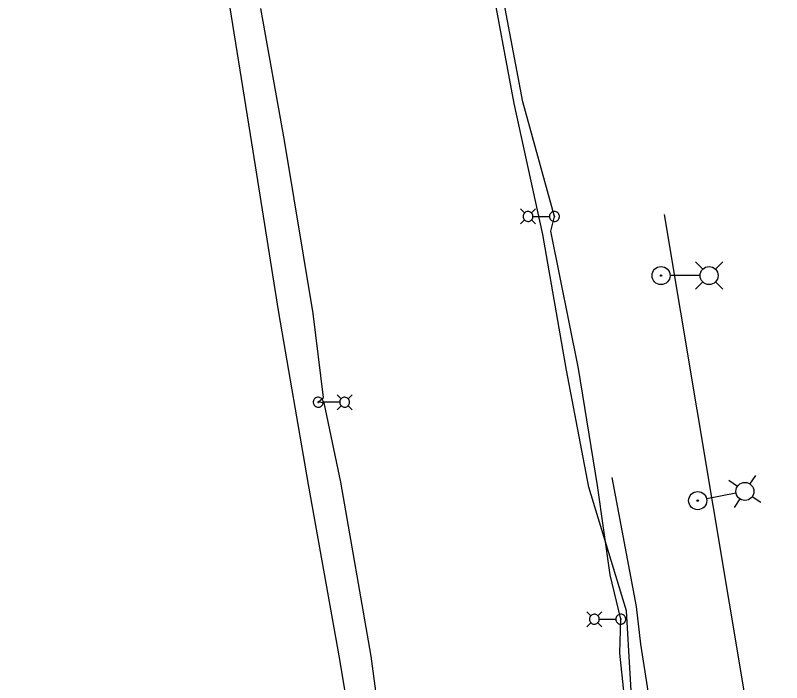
# Model space of a CAD drawing. Extents: x 596028 to 606371, y 330010 to 403088.
# Drawn here: x 604536.2 to 604872.4, y 336317.8 to 336610.4 of the extents above; entities that cross this region are included whole.
import ezdxf

# ---------------------------------------------------------------- set-up
doc = ezdxf.new("R2010")
doc.units = 0
for name, color, linetype in [('E_FTMS_Conduit', 7, 'Continuous'), ('E_LTG', 7, 'Continuous'), ('E_LTG_CID', 7, 'Continuous'), ('E_UTL_FO_UG_QWEST', 7, 'Continuous'), ('E_UTL_G_UG', 7, 'Continuous')]:
    doc.layers.add(name, color=color, linetype=linetype)

msp = doc.modelspace()

# ---------------------------------------------------------------- linework, layer by layer
at = {"layer": 'E_FTMS_Conduit'}
for points in [[(604850.5, 336077.62), (604849.76, 336079.84), (604845.07, 336126.86), (604835.92, 336169.53), (604823.85, 336210.31), (604814.33, 336244.56), (604807.54, 336294.32), (604804.4, 336349.36), (604787.77, 336403.56), (604778.06, 336454.77), (604767.68, 336514.34), (604755.05, 336571.74), (604744.37, 336629.18), (604737.87, 336681.73), (604730.03, 336734.18), (604701.87, 336906.78), (604692.35, 336962.82), (604682.52, 337020.66), (604676.08, 337061.02), (604667.84, 337117.16), (604657.46, 337177.3), (604649.41, 337237.66), (604641.55, 337295.97)], [(604797.9, 336407.83), (604808.53, 336351.26), (604810.53, 336334.75), (604818.29, 336285.22)]]:
    msp.add_lwpolyline(points, dxfattribs=at)
at = {"layer": 'E_LTG'}
for points in [[(604759.6, 336523.74), (604757.83, 336525.51)], [(604762.65, 336523.74), (604764.43, 336525.51)], [(604758.95, 336522.21), (604758.99, 336521.8), (604759.11, 336521.41), (604759.3, 336521.04), (604759.55, 336520.71), (604759.87, 336520.44), (604760.22, 336520.23), (604760.62, 336520.1), (604761.02, 336520.04), (604761.44, 336520.06), (604761.84, 336520.16), (604762.22, 336520.33), (604762.55, 336520.57), (604762.84, 336520.87), (604763.06, 336521.22), (604763.22, 336521.6), (604763.29, 336522.01), (604763.29, 336522.42), (604763.22, 336522.83), (604763.06, 336523.21), (604762.84, 336523.56), (604762.55, 336523.86), (604762.22, 336524.1), (604761.84, 336524.27), (604761.44, 336524.37), (604761.02, 336524.39), (604760.62, 336524.33), (604760.22, 336524.19), (604759.87, 336523.99), (604759.55, 336523.72), (604759.3, 336523.39), (604759.11, 336523.02), (604758.99, 336522.63), (604758.95, 336522.21)], [(604763.34, 336522.21), (604770.52, 336522.21)], [(604770.56, 336522.21), (604770.6, 336521.8), (604770.71, 336521.41), (604770.9, 336521.04), (604771.16, 336520.71), (604771.47, 336520.44), (604771.83, 336520.23), (604772.22, 336520.1), (604772.63, 336520.04), (604773.04, 336520.06), (604773.44, 336520.16), (604773.82, 336520.33), (604774.16, 336520.57), (604774.44, 336520.87), (604774.67, 336521.22), (604774.82, 336521.6), (604774.9, 336522.01), (604774.9, 336522.42), (604774.82, 336522.83), (604774.67, 336523.21), (604774.44, 336523.56), (604774.16, 336523.86), (604773.82, 336524.1), (604773.44, 336524.27), (604773.04, 336524.37), (604772.63, 336524.39), (604772.22, 336524.33), (604771.83, 336524.19), (604771.47, 336523.99), (604771.16, 336523.72), (604770.9, 336523.39), (604770.71, 336523.02), (604770.6, 336522.63), (604770.56, 336522.21)], [(604772.56, 336522.21), (604772.57, 336522.18), (604772.58, 336522.15), (604772.59, 336522.12), (604772.61, 336522.1), (604772.63, 336522.08), (604772.66, 336522.06), (604772.69, 336522.05), (604772.72, 336522.05), (604772.76, 336522.05), (604772.79, 336522.06), (604772.81, 336522.07), (604772.84, 336522.09), (604772.86, 336522.11), (604772.88, 336522.14), (604772.89, 336522.17), (604772.9, 336522.2), (604772.9, 336522.23), (604772.89, 336522.26), (604772.88, 336522.29), (604772.86, 336522.32), (604772.84, 336522.34), (604772.81, 336522.36), (604772.79, 336522.37), (604772.76, 336522.38), (604772.72, 336522.38), (604772.69, 336522.38), (604772.66, 336522.37), (604772.63, 336522.35), (604772.61, 336522.33), (604772.59, 336522.3), (604772.58, 336522.28), (604772.57, 336522.25), (604772.56, 336522.21)], [(604759.6, 336520.69), (604757.83, 336518.91)], [(604762.65, 336520.69), (604764.43, 336518.91)], [(604837.83, 336499.09), (604834.6, 336502.32)], [(604843.37, 336499.09), (604846.6, 336502.32)], [(604836.58, 336496.32), (604823.52, 336496.32)], [(604837.83, 336493.55), (604834.6, 336490.32)], [(604843.37, 336493.55), (604846.6, 336490.32)], [(604671.27, 336440.78), (604671.23, 336441.19), (604671.11, 336441.59), (604670.92, 336441.95), (604670.66, 336442.28), (604670.35, 336442.55), (604669.99, 336442.76), (604669.6, 336442.89), (604669.19, 336442.95), (604668.78, 336442.93), (604668.38, 336442.83), (604668, 336442.66), (604667.66, 336442.42), (604667.38, 336442.12), (604667.16, 336441.77), (604667, 336441.39), (604666.92, 336440.98), (604666.92, 336440.57), (604667, 336440.17), (604667.16, 336439.78), (604667.38, 336439.43), (604667.66, 336439.13), (604668, 336438.89), (604668.38, 336438.72), (604668.78, 336438.62), (604669.19, 336438.6), (604669.6, 336438.66), (604669.99, 336438.8), (604670.35, 336439.01), (604670.66, 336439.28), (604670.92, 336439.6), (604671.11, 336439.97), (604671.23, 336440.37), (604671.27, 336440.78)], [(604679.17, 336442.3), (604677.39, 336444.08)], [(604682.87, 336440.78), (604682.83, 336441.19), (604682.71, 336441.59), (604682.52, 336441.95), (604682.27, 336442.28), (604681.95, 336442.55), (604681.6, 336442.76), (604681.21, 336442.89), (604680.8, 336442.95), (604680.38, 336442.93), (604679.98, 336442.83), (604679.61, 336442.66), (604679.27, 336442.42), (604678.98, 336442.12), (604678.76, 336441.77), (604678.61, 336441.39), (604678.53, 336440.98), (604678.53, 336440.57), (604678.61, 336440.17), (604678.76, 336439.78), (604678.98, 336439.43), (604679.27, 336439.13), (604679.61, 336438.89), (604679.98, 336438.72), (604680.38, 336438.62), (604680.8, 336438.6), (604681.21, 336438.66), (604681.6, 336438.8), (604681.95, 336439.01), (604682.27, 336439.28), (604682.52, 336439.6), (604682.71, 336439.97), (604682.83, 336440.37), (604682.87, 336440.78)], [(604682.22, 336442.3), (604683.99, 336444.08)], [(604669.26, 336440.78), (604669.25, 336440.81), (604669.24, 336440.84), (604669.23, 336440.87), (604669.21, 336440.89), (604669.19, 336440.91), (604669.16, 336440.93), (604669.13, 336440.94), (604669.1, 336440.94), (604669.07, 336440.94), (604669.04, 336440.94), (604669.01, 336440.92), (604668.98, 336440.9), (604668.96, 336440.88), (604668.94, 336440.85), (604668.93, 336440.82), (604668.92, 336440.79), (604668.92, 336440.76), (604668.93, 336440.73), (604668.94, 336440.7), (604668.96, 336440.68), (604668.98, 336440.65), (604669.01, 336440.63), (604669.04, 336440.62), (604669.07, 336440.61), (604669.1, 336440.61), (604669.13, 336440.62), (604669.16, 336440.63), (604669.19, 336440.64), (604669.21, 336440.66), (604669.23, 336440.69), (604669.24, 336440.72), (604669.25, 336440.75), (604669.26, 336440.78)], [(604678.48, 336440.78), (604671.3, 336440.78)], [(604679.17, 336439.26), (604677.39, 336437.48)], [(604682.22, 336439.26), (604683.99, 336437.48)], [(604858.48, 336404.9), (604861.04, 336408.69)], [(604853.04, 336403.85), (604849.26, 336406.4)], [(604852.34, 336400.89), (604839.53, 336398.4)], [(604854.1, 336398.41), (604851.54, 336394.62)], [(604859.54, 336399.46), (604863.32, 336396.91)], [(604788.72, 336347.17), (604786.95, 336348.95)], [(604788.07, 336345.65), (604788.11, 336345.24), (604788.23, 336344.84), (604788.42, 336344.47), (604788.67, 336344.15), (604788.98, 336343.88), (604789.34, 336343.67), (604789.73, 336343.53), (604790.14, 336343.47), (604790.56, 336343.49), (604790.96, 336343.59), (604791.33, 336343.76), (604791.67, 336344), (604791.96, 336344.3), (604792.18, 336344.65), (604792.33, 336345.03), (604792.41, 336345.44), (604792.41, 336345.85), (604792.33, 336346.26), (604792.18, 336346.64), (604791.96, 336346.99), (604791.67, 336347.29), (604791.33, 336347.53), (604790.96, 336347.7), (604790.56, 336347.8), (604790.14, 336347.82), (604789.73, 336347.76), (604789.34, 336347.63), (604788.98, 336347.42), (604788.67, 336347.15), (604788.42, 336346.82), (604788.23, 336346.46), (604788.11, 336346.06), (604788.07, 336345.65)], [(604791.77, 336347.17), (604793.55, 336348.95)], [(604799.67, 336345.65), (604799.71, 336345.24), (604799.83, 336344.84), (604800.02, 336344.47), (604800.28, 336344.15), (604800.59, 336343.88), (604800.95, 336343.67), (604801.34, 336343.53), (604801.75, 336343.47), (604802.16, 336343.49), (604802.56, 336343.59), (604802.94, 336343.76), (604803.28, 336344), (604803.56, 336344.3), (604803.78, 336344.65), (604803.94, 336345.03), (604804.02, 336345.44), (604804.02, 336345.85), (604803.94, 336346.26), (604803.78, 336346.64), (604803.56, 336346.99), (604803.28, 336347.29), (604802.94, 336347.53), (604802.56, 336347.7), (604802.16, 336347.8), (604801.75, 336347.82), (604801.34, 336347.76), (604800.95, 336347.63), (604800.59, 336347.42), (604800.28, 336347.15), (604800.02, 336346.82), (604799.83, 336346.46), (604799.71, 336346.06), (604799.67, 336345.65)], [(604788.72, 336344.12), (604786.95, 336342.35)], [(604791.77, 336344.12), (604793.55, 336342.35)], [(604792.46, 336345.65), (604799.64, 336345.65)], [(604801.68, 336345.65), (604801.69, 336345.62), (604801.7, 336345.59), (604801.71, 336345.56), (604801.73, 336345.53), (604801.75, 336345.51), (604801.78, 336345.5), (604801.81, 336345.49), (604801.84, 336345.48), (604801.87, 336345.48), (604801.9, 336345.49), (604801.93, 336345.5), (604801.96, 336345.52), (604801.98, 336345.54), (604802, 336345.57), (604802.01, 336345.6), (604802.02, 336345.63), (604802.02, 336345.66), (604802.01, 336345.69), (604802, 336345.72), (604801.98, 336345.75), (604801.96, 336345.77), (604801.93, 336345.79), (604801.9, 336345.8), (604801.87, 336345.81), (604801.84, 336345.81), (604801.81, 336345.81), (604801.78, 336345.8), (604801.75, 336345.78), (604801.73, 336345.76), (604801.71, 336345.74), (604801.7, 336345.71), (604801.69, 336345.68), (604801.68, 336345.65)]]:
    msp.add_lwpolyline(points, dxfattribs=at)
for centre, radius in [((604819.5, 336496.32), 3.96), ((604840.6, 336496.32), 3.96), ((604819.5, 336496.32), 0.303), ((604856.29, 336401.65), 3.96), ((604835.58, 336397.63), 3.96), ((604835.58, 336397.63), 0.303)]:
    msp.add_circle(centre, radius, dxfattribs=at)
at = {"layer": 'E_LTG_CID'}
for points in [[(604860.11, 335989.96), (604854.33, 336036.59), (604844.7, 336089.4), (604837.8, 336125.66), (604831.82, 336168.35), (604825.46, 336191.21), (604817.98, 336220.94), (604807.08, 336276.87), (604801.41, 336330.83), (604801.85, 336345.65), (604797.14, 336365.04), (604791.67, 336404.29), (604783.31, 336455.52), (604771.22, 336515.74), (604772.73, 336522.21), (604758.88, 336572.41), (604748.05, 336629.75)], [(604774.25, 335835.23), (604767.31, 335879.89), (604757.37, 335915.43), (604754.96, 335952.57), (604741.97, 336023.81), (604738.31, 336039.42), (604736.98, 336059.55), (604725.78, 336098.43), (604729.26, 336099.72), (604729.07, 336107.31), (604715.78, 336182.17), (604702.58, 336256.41), (604700.19, 336268.42), (604697.28, 336268.75), (604700.18, 336270.36), (604692.32, 336329.51), (604678.95, 336405.71), (604671.73, 336440.44), (604669.09, 336440.78), (604671.37, 336442.9), (604666.86, 336479.67), (604654.36, 336555.45), (604643.97, 336613.3)]]:
    msp.add_lwpolyline(points, dxfattribs=at)
at = {"layer": 'E_UTL_FO_UG_QWEST'}
msp.add_lwpolyline([(604764.64, 335825.63), (604754.97, 335878.92), (604751.95, 335896.96), (604749.11, 335915.96), (604739.53, 335966.31), (604727.68, 336038.53), (604715.74, 336106.65), (604703.91, 336181.91), (604690.54, 336255.88), (604678.58, 336327.99), (604664.78, 336404.76), (604651.78, 336480.07), (604639.96, 336554.44), (604628.34, 336626.54), (604615.77, 336699.8), (604611.3, 336722.29), (604607.39, 336749.34), (604597.4, 336819.21), (604583.07, 336892.17), (604574.68, 336963.66), (604563.59, 337039.69), (604549.05, 337114), (604536.54, 337190.93), (604536.2, 337193.87)], dxfattribs=at)
at = {"layer": 'E_UTL_G_UG'}
msp.add_line((604872.43, 336215.44), (604821.03, 336523.09), dxfattribs=at)

doc.saveas('drawing.dxf')
